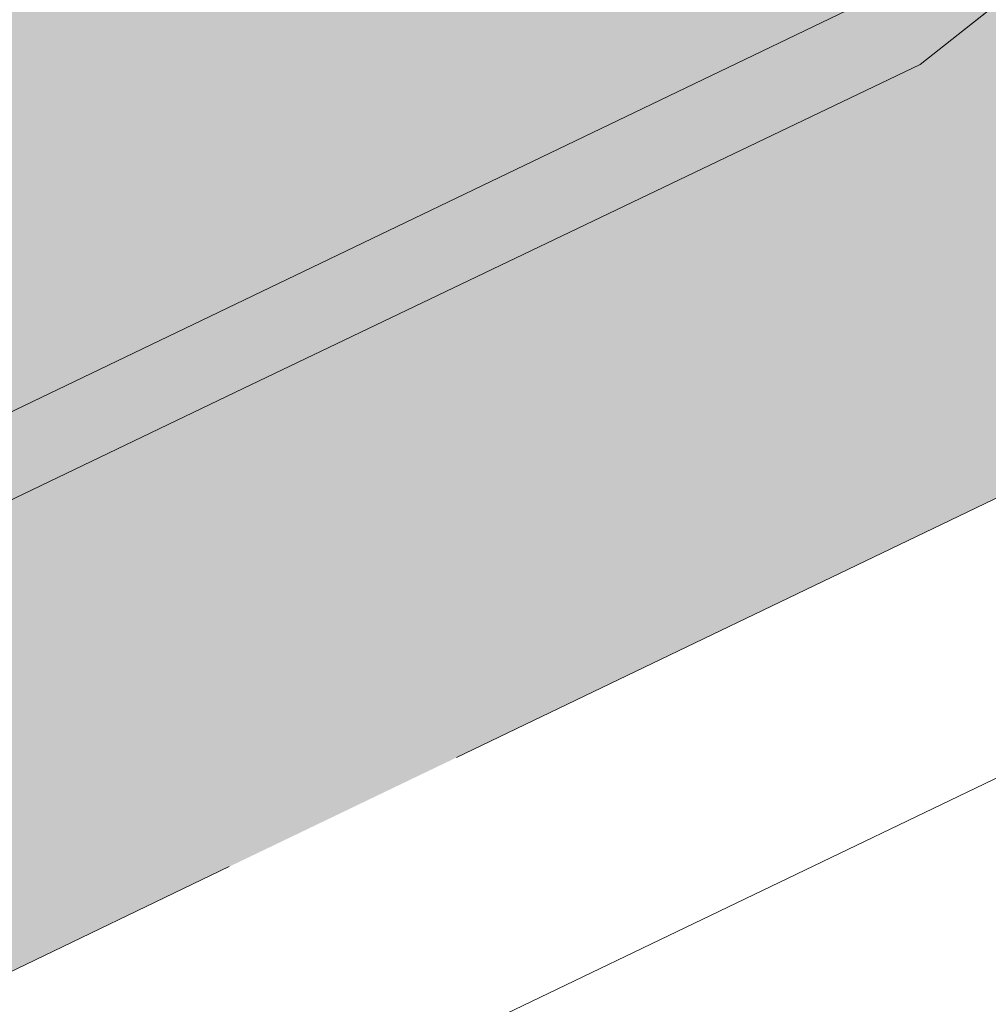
# Model space of a CAD drawing. Header units: metres. Extents: x 163628 to 167676, y 402708 to 405373.
# Tile 564 of 656: x 166395.759 to 166396.527, y 404372.446 to 404373.226. Entities that reach past the tile are written whole.
import ezdxf

# ---------------------------------------------------------------- set-up
doc = ezdxf.new("R2010")
doc.units = ezdxf.units.M
doc.linetypes.add('X-CA190022.004-UO-DWM_Snelfietsroute$0$VH-OPSLUITBAND_150X250', pattern=[24, 16, -2, 4, -2])
doc.layers.add('X-CA190022.004-UO-ARC_Arcering$0$N-WE-VH-VERHARDING-FIETSSTRAAT_GRIJS-A', color=251, linetype='Continuous', lineweight=0, transparency=0.5)
doc.layers.add('X-CA190022.004-UO-ARC_Arcering$0$N-WE-VH-VERHARDING-FIETSSTRAAT_ROOD-A', color=13, linetype='Continuous', lineweight=0, transparency=0.5)
for name, color, linetype, lineweight in [('X-CA190022.004-UO-BGT_Ondergrond$0$GE_314_WGDRijbaanLokaleweg_Vlak_GEM', 253, 'Continuous', 9), ('X-CA190022.004-UO-BGT_Ondergrond$0$GE_479_BTDGroenvoorziening_grasenkruida_GEM', 253, 'Continuous', 9), ('X-CA190022.004-UO-DWM_Snelfietsroute$0$N-WE-VH-KANTOPSLUITING_ACHTERKANTBAND-G', 7, 'Continuous', 18), ('X-CA190022.004-UO-DWM_Snelfietsroute$0$N-WE-VH-KANTOPSLUITING_OPSLUITBAND_200X250-G', 7, 'X-CA190022.004-UO-DWM_Snelfietsroute$0$VH-OPSLUITBAND_150X250', 18), ('X-CA190022.004-UO-DWM_Snelfietsroute$0$N-WE-VH-VERHARDING-G', 7, 'Continuous', 18)]:
    doc.layers.add(name, color=color, linetype=linetype, lineweight=lineweight)

msp = doc.modelspace()

# ---------------------------------------------------------------- hatches: boundary and pattern name
at = {"layer": 'X-CA190022.004-UO-ARC_Arcering$0$N-WE-VH-VERHARDING-FIETSSTRAAT_GRIJS-A'}
h = msp.add_hatch(color=256, dxfattribs=at)
h.dxf.hatch_style = 1
h.paths.add_polyline_path([(166407.56451, 404378.14436), (166407.39135, 404378.50494), (166403.02761, 404376.4094), (166398.52038, 404374.24495), (166394.78037, 404372.44893), (166394.95353, 404372.08836), (166398.69354, 404373.88437), (166403.20077, 404376.04882)])
at = {"layer": 'X-CA190022.004-UO-ARC_Arcering$0$N-WE-VH-VERHARDING-FIETSSTRAAT_ROOD-A'}
h = msp.add_hatch(color=256, dxfattribs=at)
h.dxf.hatch_style = 1
h.paths.add_polyline_path([(166403.02761, 404376.4094), (166407.39135, 404378.50494), (166405.65979, 404382.11073), (166405.59549, 404382.07985), (166401.08826, 404379.9154), (166396.58103, 404377.75095), (166393.04881, 404376.05472), (166394.78037, 404372.44893), (166398.52038, 404374.24495)])

# ---------------------------------------------------------------- linework, layer by layer
at = {"layer": 'X-CA190022.004-UO-BGT_Ondergrond$0$GE_314_WGDRijbaanLokaleweg_Vlak_GEM', "flags": 128}
for points in [[(166399.59, 404375.649), (166397.512, 404374.011), (166396.473, 404373.191), (166395.93, 404372.931)], [(166395.93, 404372.931), (166347.44, 404349.677), (166346.785, 404349.363), (166343.066, 404348.641)]]:
    msp.add_lwpolyline(points, dxfattribs=at)
at = {"layer": 'X-CA190022.004-UO-BGT_Ondergrond$0$GE_479_BTDGroenvoorziening_grasenkruida_GEM', "flags": 128}
msp.add_lwpolyline([(166347.44, 404349.677), (166395.93, 404372.931), (166396.473, 404373.191), (166397.512, 404374.011), (166399.016, 404373.577), (166400.074, 404373.506), (166401.718, 404374.067), (166403.307, 404375.13), (166404.339, 404376.166), (166404.857, 404377.393), (166405.425, 404377.532), (166406.172, 404377.889), (166407.485, 404378.518), (166446.798, 404397.341)], dxfattribs=at)
at = {"layer": 'X-CA190022.004-UO-DWM_Snelfietsroute$0$N-WE-VH-KANTOPSLUITING_ACHTERKANTBAND-G', "ltscale": 0.2, "flags": 128}
msp.add_lwpolyline([(166459.17723, 404402.70781), (166270.42324, 404312.06492)], dxfattribs=at)
at = {"layer": 'X-CA190022.004-UO-DWM_Snelfietsroute$0$N-WE-VH-KANTOPSLUITING_OPSLUITBAND_200X250-G', "ltscale": 0.1, "flags": 128}
msp.add_lwpolyline([(166515.19163, 404426.92401), (166514.49728, 404426.38883), (166513.58518, 404425.74872), (166513.49101, 404425.6864), (166512.63338, 404425.14919), (166511.65846, 404424.60138), (166510.88934, 404424.21298), (166478.78145, 404408.76866), (166478.15851, 404408.48183), (166477.11431, 404408.0564), (166476.70909, 404407.9091), (166476.03753, 404407.68589), (166474.95259, 404407.37886), (166474.5562, 404407.28268), (166465.83722, 404405.25883), (166465.21095, 404405.10693), (166464.31052, 404404.86537), (166463.41819, 404404.59843), (166462.53156, 404404.30536), (166462.40156, 404404.26), (166461.65864, 404403.98881), (166460.79204, 404403.64631), (166459.93596, 404403.27935), (166459.09193, 404402.88871), (166270.33529, 404312.24455), (166269.85752, 404312.00615), (166269.08486, 404311.58106), (166268.33609, 404311.11891), (166267.61136, 404310.61992), (166266.91185, 404310.08486), (166266.34197, 404309.60577), (166266.24425, 404309.51937), (166265.59915, 404308.9148), (166264.988, 404308.28177), (166264.40925, 404307.619), (166263.86434, 404306.92812), (166263.3526, 404306.20799), (166263.2099, 404305.99279), (166262.76669, 404305.33926), (166262.09999, 404304.44127), (166261.38831, 404303.57659), (166260.6343, 404302.74857), (166260.50676, 404302.62186)], dxfattribs=at)
at = {"layer": 'X-CA190022.004-UO-DWM_Snelfietsroute$0$N-WE-VH-VERHARDING-G', "flags": 128}
msp.add_lwpolyline([(166458.92108, 404403.2504), (166270.15941, 404312.60382)], dxfattribs=at)

doc.saveas('drawing.dxf')
